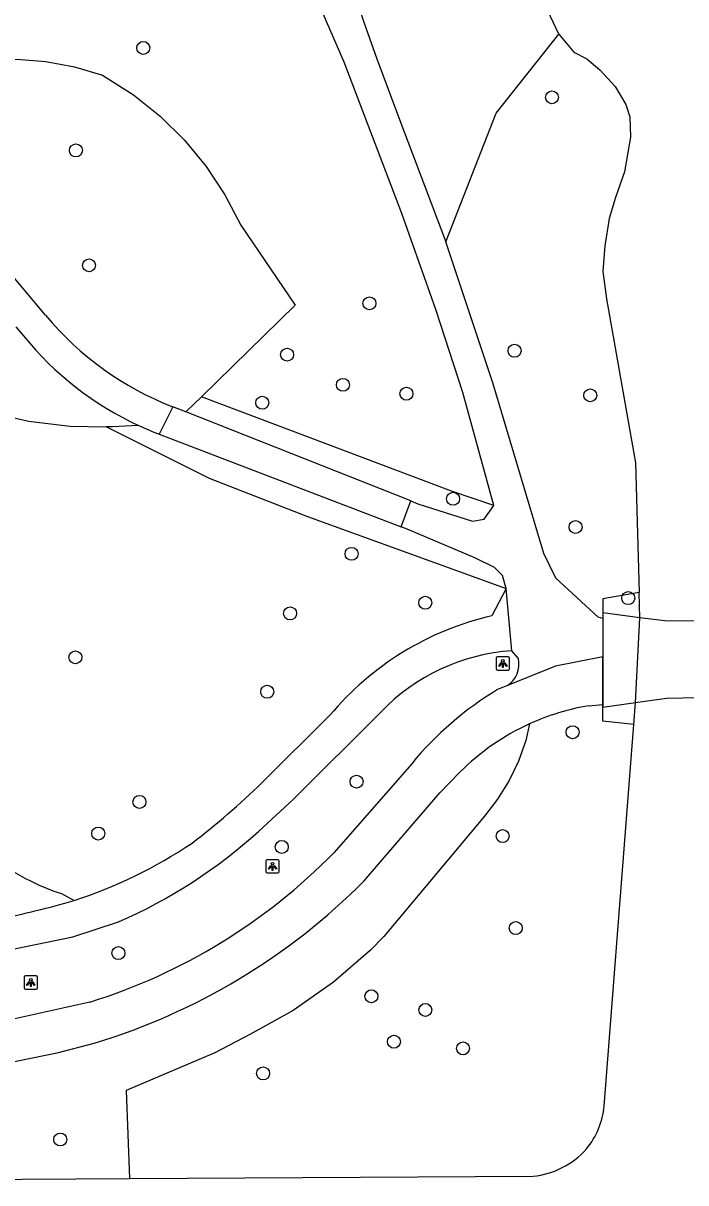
# Model space of a CAD drawing. Extents: x 160732 to 162105, y 387428 to 388479.
# Drawn here: x 160935.4 to 160985.3, y 388022 to 388109.4 of the extents above; entities that cross this region are included whole.
import ezdxf

# ---------------------------------------------------------------- set-up
doc = ezdxf.new("R2010")
doc.units = 0
for name, color, linetype in [('IMGEO_Boom', 7, 'Continuous'), ('IMGEO_Dek', 7, 'Continuous'), ('IMGEO_Fietspad_gesloten', 7, 'Continuous'), ('IMGEO_Gemengd_bos', 7, 'Continuous'), ('IMGEO_Groenvoorziening', 7, 'Continuous'), ('IMGEO_Lichtpunt', 7, 'Continuous'), ('IMGEO_Loofbos', 7, 'Continuous'), ('IMGEO_Meer_plas_ven_vijver', 7, 'Continuous'), ('IMGEO_Voetpad_gesloten', 7, 'Continuous'), ('IMGEO_Voetpad_halfverhard', 7, 'Continuous'), ('IMGEO_Voetpad_open', 7, 'Continuous')]:
    doc.layers.add(name, color=color, linetype=linetype)

msp = doc.modelspace()

# ---------------------------------------------------------------- linework, layer by layer
at = {"layer": 'IMGEO_Boom'}
for centre in [(160944.418, 388107.493), (160975.221, 388103.768), (160939.336, 388099.768), (160940.327, 388091.11), (160961.465, 388088.243), (160955.255, 388084.375), (160972.396, 388084.671), (160959.464, 388082.103), (160964.253, 388081.432), (160978.107, 388081.31), (160953.386, 388080.75), (160967.764, 388073.512), (160976.994, 388071.388), (160960.112, 388069.366), (160980.968, 388066.031), (160965.672, 388065.676), (160955.484, 388064.875), (160939.298, 388061.567), (160953.756, 388058.971), (160976.777, 388055.925), (160960.493, 388052.197), (160944.131, 388050.673), (160941.027, 388048.288), (160971.502, 388048.092), (160954.858, 388047.277), (160972.488, 388041.161), (160942.539, 388039.276), (160961.608, 388036.021), (160965.675, 388034.992), (160963.308, 388032.597), (160968.515, 388032.093), (160953.449, 388030.204), (160938.163, 388025.228)]:
    msp.add_circle(centre, 0.489, dxfattribs=at)
at = {"layer": 'IMGEO_Dek'}
msp.add_lwpolyline([(160994.823, 388061.627), (160994.839, 388064.566), (160994.841, 388064.967), (160992.472, 388064.663), (160989.952, 388064.34), (160983.916, 388064.285), (160981.834, 388064.552), (160979.058, 388064.909), (160979.058, 388064.503), (160979.059, 388061.614), (160979.061, 388058.023), (160979.061, 388057.81), (160981.517, 388058.161), (160983.839, 388058.484), (160989.944, 388058.62), (160992.877, 388058.184), (160994.243, 388057.981), (160994.806, 388058.428)], close=True, dxfattribs=at)
at = {"layer": 'IMGEO_Fietspad_gesloten'}
for points in [[(160979.059, 388061.614), (160975.494, 388060.894), (160971.868, 388059.435)], [(160979.061, 388058.023), (160979.059, 388061.614)], [(160971.868, 388059.435), (160971.11, 388059.13)], [(160977.981, 388057.919), (160979.061, 388058.023)], [(160964.647, 388053.547), (160958.774, 388046.832)], [(160961.07, 388044.718), (160966.77, 388051.358), (160968.282, 388052.911)], [(160940.393, 388035.583), (160930.649, 388033.415)], [(160929.656, 388030.079), (160938.037, 388031.775), (160940.72, 388032.485)]]:
    msp.add_lwpolyline(points, dxfattribs=at)
for centre, radius, start, end in [((160984.116, 388037.542), 25.203, 121.06698, 140.57658), ((160981.022, 388040.103), 18.074, 99.68552, 114.46376), ((160981.005, 388040.17), 18.005, 114.50345, 134.95939), ((160927.29, 388077.636), 44.047, 287.30647, 315.62602), ((160926.651, 388078.933), 48.532, 286.85188, 315.17081)]:
    msp.add_arc(centre, radius, start, end, dxfattribs=at)
at = {"layer": 'IMGEO_Gemengd_bos'}
for points in [[(160967.212, 388092.867), (160971.011, 388102.574), (160975.731, 388108.528)], [(160948.804, 388081.205), (160947.633, 388080.061)], [(160970.848, 388073.003), (160967.641, 388074.087), (160948.804, 388081.205)], [(160944.062, 388079.044), (160942.099, 388078.929), (160941.655, 388078.937)], [(160941.655, 388078.937), (160949.388, 388075.07), (160956.8, 388072.192), (160971.774, 388066.755)], [(160981.78, 388066.464), (160979.059, 388065.983), (160979.058, 388064.909), (160979.058, 388064.503)]]:
    msp.add_lwpolyline(points, dxfattribs=at)
at = {"layer": 'IMGEO_Groenvoorziening'}
for points in [[(160920.621, 388099.854), (160922.526, 388103.08), (160924.306, 388104.156), (160926.292, 388105.095), (160928.366, 388105.821), (160930.505, 388106.327), (160932.685, 388106.607), (160934.882, 388106.657), (160937.072, 388106.477), (160939.231, 388106.069), (160941.336, 388105.438), (160943.672, 388103.959), (160945.684, 388102.355), (160947.518, 388100.549), (160949.153, 388098.562), (160950.571, 388096.414), (160951.757, 388094.13), (160955.864, 388088.097), (160948.804, 388081.205)], [(160928, 388081.884), (160929.642, 388081.119), (160932.653, 388080.084), (160935.756, 388079.369), (160938.916, 388078.983), (160941.655, 388078.937)]]:
    msp.add_lwpolyline(points, dxfattribs=at)
at = {"layer": 'IMGEO_Lichtpunt'}
for p, q in [((160971.023, 388061.511), (160971.023, 388060.704)), ((160971.023, 388061.511), (160971.023, 388060.704)), ((160971.925, 388061.606), (160971.117, 388061.606)), ((160971.925, 388061.606), (160971.117, 388061.606)), ((160972.019, 388060.704), (160972.019, 388061.511)), ((160972.019, 388060.704), (160972.019, 388061.511)), ((160971.117, 388060.61), (160971.925, 388060.61)), ((160971.117, 388060.61), (160971.925, 388060.61)), ((160953.66, 388046.217), (160953.66, 388045.41)), ((160953.66, 388046.217), (160953.66, 388045.41)), ((160954.562, 388046.312), (160953.754, 388046.312)), ((160954.562, 388046.312), (160953.754, 388046.312)), ((160954.656, 388045.41), (160954.656, 388046.217)), ((160954.656, 388045.41), (160954.656, 388046.217)), ((160953.754, 388045.316), (160954.562, 388045.316)), ((160953.754, 388045.316), (160954.562, 388045.316)), ((160935.44, 388037.46), (160935.44, 388036.653)), ((160935.44, 388037.46), (160935.44, 388036.653)), ((160936.342, 388037.555), (160935.534, 388037.555)), ((160936.342, 388037.555), (160935.534, 388037.555)), ((160936.436, 388036.653), (160936.436, 388037.46)), ((160936.436, 388036.653), (160936.436, 388037.46)), ((160935.534, 388036.559), (160936.342, 388036.559)), ((160935.534, 388036.559), (160936.342, 388036.559))]:
    msp.add_line(p, q, dxfattribs=at)
for points in [[(160971.397, 388061.175), (160971.436, 388061.147), (160971.248, 388060.885), (160971.21, 388060.912), (160971.397, 388061.175)], [(160971.499, 388061.127), (160971.546, 388061.127), (160971.546, 388060.805), (160971.499, 388060.805), (160971.499, 388061.127)], [(160971.609, 388061.147), (160971.647, 388061.174), (160971.834, 388060.912), (160971.795, 388060.884), (160971.609, 388061.147)], [(160954.034, 388045.881), (160954.073, 388045.853), (160953.885, 388045.591), (160953.847, 388045.618), (160954.034, 388045.881)], [(160954.136, 388045.833), (160954.183, 388045.833), (160954.183, 388045.511), (160954.136, 388045.511), (160954.136, 388045.833)], [(160954.246, 388045.853), (160954.284, 388045.88), (160954.471, 388045.618), (160954.432, 388045.59), (160954.246, 388045.853)], [(160935.814, 388037.124), (160935.853, 388037.096), (160935.665, 388036.834), (160935.627, 388036.861), (160935.814, 388037.124)], [(160935.916, 388037.076), (160935.963, 388037.076), (160935.963, 388036.754), (160935.916, 388036.754), (160935.916, 388037.076)], [(160936.026, 388037.096), (160936.064, 388037.123), (160936.251, 388036.861), (160936.212, 388036.833), (160936.026, 388037.096)]]:
    msp.add_lwpolyline(points, dxfattribs=at)
for centre in [(160971.522, 388061.309), (160954.159, 388046.015), (160935.939, 388037.258)]:
    msp.add_circle(centre, 0.0994, dxfattribs=at)
for centre, start, end in [((160971.117, 388061.511), 90, 180), ((160971.117, 388061.511), 90, 180), ((160971.925, 388061.511), 0, 90), ((160971.925, 388061.511), 0, 90), ((160971.117, 388060.704), 180, 270), ((160971.117, 388060.704), 180, 270), ((160971.925, 388060.704), 270, 0), ((160971.925, 388060.704), 270, 360), ((160953.754, 388046.217), 90, 180), ((160953.754, 388046.217), 90, 180), ((160954.562, 388046.217), 0, 90), ((160954.562, 388046.217), 0, 90), ((160953.754, 388045.41), 180, 270), ((160953.754, 388045.41), 180, 270), ((160954.562, 388045.41), 270, 0), ((160954.562, 388045.41), 270, 360), ((160935.534, 388037.46), 90, 180), ((160935.534, 388037.46), 90, 180), ((160936.342, 388037.46), 0, 90), ((160936.342, 388037.46), 0, 90), ((160935.534, 388036.653), 180, 270), ((160935.534, 388036.653), 180, 270), ((160936.342, 388036.653), 270, 0), ((160936.342, 388036.653), 270, 360)]:
    msp.add_arc(centre, 0.0946, start, end, dxfattribs=at)
at = {"layer": 'IMGEO_Loofbos'}
for points in [[(160981.387, 388056.496), (160979.061, 388056.745), (160979.061, 388057.81), (160979.061, 388058.023)], [(160973.537, 388056.554), (160973.247, 388055.29), (160972.695, 388053.749), (160971.985, 388052.273), (160971.125, 388050.88), (160970.124, 388049.585), (160962.558, 388040.532), (160961.54, 388039.508), (160958.742, 388037.074), (160955.704, 388034.946), (160952.46, 388033.147), (160949.799, 388031.771), (160943.127, 388028.926), (160943.374, 388022.281)]]:
    msp.add_lwpolyline(points, dxfattribs=at)
at = {"layer": 'IMGEO_Meer_plas_ven_vijver'}
for points in [[(160975.731, 388108.528), (160974.893, 388110.327), (160974.769, 388111.134), (160974.955, 388112.002), (160975.529, 388112.653), (160976.863, 388113.692), (160977.791, 388114.771), (160978.319, 388115.722), (160978.534, 388116.802), (160978.743, 388118.006), (160978.834, 388119.204), (160978.879, 388121.485), (160978.871, 388122.533), (160978.808, 388123.48), (160978.502, 388124.418), (160977.824, 388126.156), (160977.32, 388127.042), (160976.743, 388127.952), (160976.074, 388128.61), (160975.293, 388129.277), (160974.471, 388130.633)], [(160975.731, 388108.528), (160976.879, 388107.163), (160977.84, 388106.667), (160978.833, 388105.83), (160979.98, 388104.589), (160980.787, 388103.224), (160981.097, 388102.294), (160981.128, 388100.774), (160980.68, 388098.155), (160980.019, 388096.232), (160979.542, 388094.634), (160979.206, 388092.574), (160979.054, 388090.654), (160979.319, 388088.596), (160981.504, 388076.228), (160981.78, 388066.464)], [(160981.387, 388056.496), (160981.517, 388058.161), (160981.834, 388064.552), (160981.78, 388066.464)], [(160979.145, 388027.752), (160981.387, 388056.496)], [(160890.833, 388021.964), (160943.374, 388022.281)], [(160943.374, 388022.281), (160973.792, 388022.464)]]:
    msp.add_lwpolyline(points, dxfattribs=at)
for centre, radius, start, end in [((160973.344, 388028.245), 5.822, 320.18782, 355.14458), ((160973.166, 388028.661), 6.229, 275.76811, 318.29223)]:
    msp.add_arc(centre, radius, start, end, dxfattribs=at)
at = {"layer": 'IMGEO_Voetpad_gesloten'}
for points in [[(160953.912, 388183.147), (160953.699, 388170.367), (160953.627, 388163.692), (160953.503, 388159.077), (160953.383, 388155.003), (160953.376, 388154.762), (160953.234, 388148.327), (160953.399, 388144.972), (160953.421, 388144.518), (160953.547, 388143.182), (160953.793, 388140.576), (160955.07, 388131.143), (160956.28, 388125.266), (160959.059, 388115.256), (160960.468, 388111.059), (160960.501, 388110.961), (160961.192, 388109.011), (160962.021, 388106.67), (160963.74, 388102.1), (160967.212, 388092.867)], [(160970.848, 388073.003), (160968.508, 388081.537), (160966.473, 388087.773), (160963.891, 388095.005), (160959.55, 388106.409), (160957.984, 388110.063), (160957.926, 388110.173), (160956.799, 388111.975)], [(160979.058, 388064.503), (160978.704, 388064.585), (160975.519, 388067.53), (160974.612, 388069.395), (160970.762, 388082.254), (160967.212, 388092.867)], [(160937.055, 388087.345), (160933.681, 388091.373)], [(160934.814, 388086.472), (160935.391, 388085.795)], [(160946.646, 388080.452), (160945.615, 388078.39)], [(160963.848, 388071.404), (160964.575, 388073.351)], [(160964.575, 388073.351), (160965.107, 388073.14), (160969.234, 388071.829), (160970.111, 388071.972), (160970.848, 388073.003)], [(160971.774, 388066.755), (160971.492, 388067.74), (160970.882, 388068.343), (160969.417, 388069.073), (160964.293, 388071.234), (160963.848, 388071.404)], [(160971.774, 388066.755), (160970.699, 388064.694)], [(160972.2, 388062.064), (160971.774, 388066.755)], [(160994.823, 388061.627), (160994.839, 388064.566), (160994.841, 388064.967), (160992.472, 388064.663), (160989.952, 388064.34), (160983.916, 388064.285), (160981.834, 388064.552), (160979.058, 388064.909), (160979.058, 388064.503), (160979.059, 388061.614), (160979.061, 388058.023), (160979.061, 388057.81), (160981.517, 388058.161), (160983.839, 388058.484), (160989.944, 388058.62), (160992.877, 388058.184), (160994.243, 388057.981), (160994.806, 388058.428), (160994.823, 388061.627)], [(160979.058, 388064.503), (160979.059, 388061.614)], [(160972.695, 388061.474), (160972.2, 388062.064)], [(160953.094, 388048.449), (160955.737, 388050.876), (160962.313, 388057.441)], [(160958.469, 388057.196), (160953.355, 388052.104)], [(160932.342, 388039.121), (160939.097, 388040.491), (160942.558, 388041.639)]]:
    msp.add_lwpolyline(points, dxfattribs=at)
for centre, radius, start, end in [((160955.104, 388102.34), 23.466, 219.7193, 248.87151), ((160954.239, 388101.059), 24.253, 219.00248, 245.19085), ((160953.997, 388100.464), 23.612, 245.11811, 249.20799), ((160975.763, 388042.711), 22.559, 102.97207, 140.0514), ((160973.234, 388046.969), 15.13, 93.91807, 136.20197), ((160970.769, 388061.068), 1.968, 303.93708, 11.90886), ((160908.604, 388098.613), 64.543, 307.7244, 313.89669), ((160927.4, 388076.645), 38.147, 293.41249, 312.34116), ((160927.823, 388077.917), 36.502, 288.17465, 303.73699), ((160916.372, 388123.332), 83.288, 281.83968, 285.91361)]:
    msp.add_arc(centre, radius, start, end, dxfattribs=at)
at = {"layer": 'IMGEO_Voetpad_halfverhard'}
for points in [[(160947.633, 388080.061), (160946.646, 388080.452)], [(160964.575, 388073.351), (160947.633, 388080.061)], [(160945.615, 388078.39), (160963.848, 388071.404)]]:
    msp.add_lwpolyline(points, dxfattribs=at)
at = {"layer": 'IMGEO_Voetpad_open'}
msp.add_lwpolyline([(160938.258, 388043.757), (160939.208, 388043.236)], dxfattribs=at)
msp.add_arc((160943.705, 388060.49), 17.598, 220.53715, 251.96936, dxfattribs=at)

doc.saveas('drawing.dxf')
